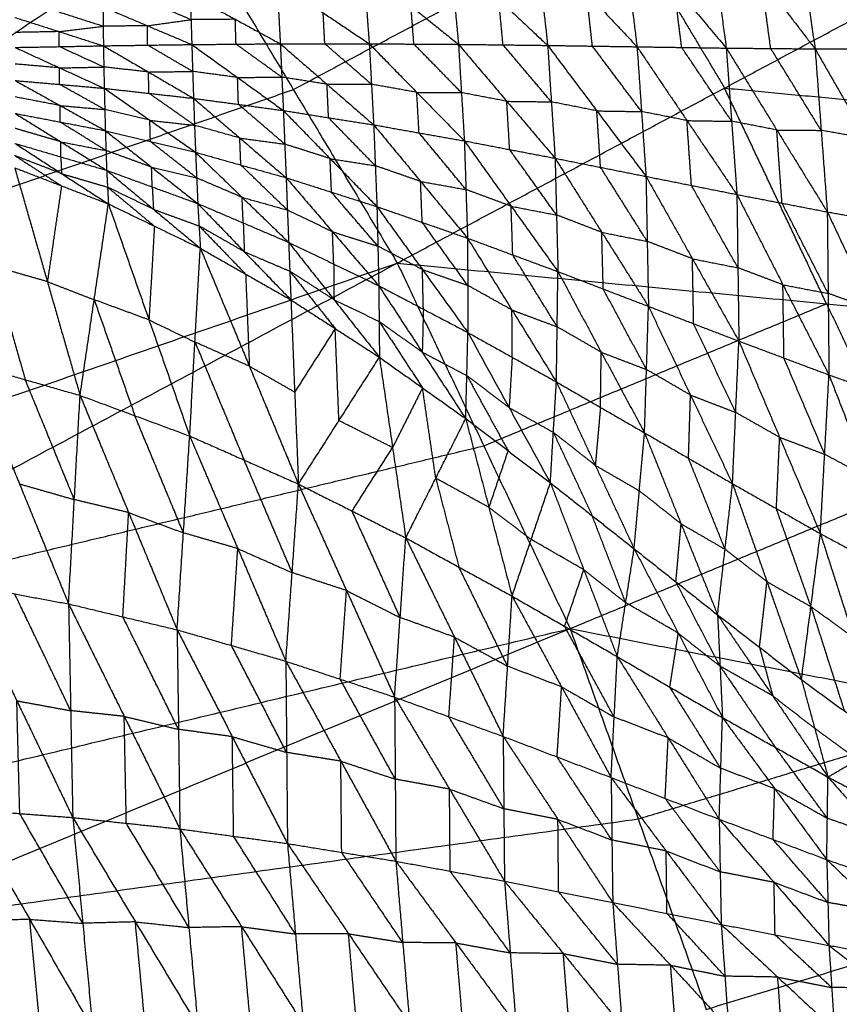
# Model space of a CAD drawing. Header units: millimetres. Extents: x -106 to 110, y -96 to 120.
# Tile 783 of 1020: x 36 to 44, y 24 to 35. Entities that reach past the tile are written whole.
import ezdxf

# ---------------------------------------------------------------- set-up
doc = ezdxf.new("R2010")
doc.units = ezdxf.units.MM
doc.header["$MEASUREMENT"] = 0
doc.layers.add('Default', color=7, linetype='Continuous', true_color=0x000000)

msp = doc.modelspace()

# ---------------------------------------------------------------- linework, layer by layer
at = {"layer": 'Default'}
for points in [[(28.711, 34.025, 3.779), (32.481, 35.759, 3.794), (36.252, 37.493, 3.809)], [(43.79, 36.047, -1.071), (43.908, 35.233, -1.404), (44.025, 34.419, -1.737)], [(43.79, 36.047, -1.071), (44.37, 35.232, -1.488), (44.95, 34.418, -1.906)], [(22.424, 28.865, 3.749), (29.965, 32.333, 3.779), (37.507, 35.801, 3.809)], [(23.982, 26.764, 3.749), (30.744, 31.283, 3.779), (37.507, 35.801, 3.809)], [(37.507, 35.801, 3.809), (38.589, 33.995, 3.809), (39.672, 32.188, 3.809)], [(38.589, 33.995, 3.809), (40.295, 34.906, 3.822), (42, 35.817, 3.835)], [(39.672, 32.188, 3.809), (43.082, 34.011, 3.835), (46.493, 35.834, 3.861)], [(42, 35.817, 3.835), (42.541, 34.914, 3.835), (43.082, 34.011, 3.835)], [(42.901, 35.885, -0.962), (43, 35.156, -1.264), (43.1, 34.427, -1.566)], [(42.901, 35.885, -0.962), (43.463, 35.152, -1.349), (44.025, 34.419, -1.737)], [(42.009, 35.725, -0.853), (42.09, 35.083, -1.124), (42.17, 34.441, -1.394)], [(42.009, 35.725, -0.853), (42.555, 35.076, -1.209), (43.1, 34.427, -1.566)], [(41.115, 35.566, -0.747), (41.177, 35.011, -0.987), (41.239, 34.455, -1.228)], [(41.115, 35.566, -0.747), (41.643, 35.004, -1.071), (42.17, 34.441, -1.394)], [(40.22, 35.412, -0.646), (40.265, 34.939, -0.858), (40.31, 34.466, -1.07)], [(40.22, 35.412, -0.646), (40.729, 34.933, -0.937), (41.239, 34.455, -1.228)], [(39.32, 35.261, -0.552), (39.35, 34.867, -0.737), (39.38, 34.472, -0.922)], [(39.32, 35.261, -0.552), (39.815, 34.864, -0.811), (40.31, 34.466, -1.07)], [(38.419, 35.117, -0.465), (38.436, 34.795, -0.625), (38.453, 34.472, -0.785)], [(38.419, 35.117, -0.465), (38.9, 34.795, -0.694), (39.38, 34.472, -0.922)], [(42.635, 34.434, -1.48), (42.595, 34.755, -1.345), (42.555, 35.076, -1.209)], [(43.563, 34.423, -1.651), (43.513, 34.788, -1.5), (43.463, 35.152, -1.349)], [(37.515, 34.981, -0.384), (37.523, 34.723, -0.521), (37.531, 34.464, -0.658)], [(37.515, 34.981, -0.384), (37.984, 34.727, -0.585), (38.453, 34.472, -0.785)], [(41.705, 34.448, -1.311), (41.674, 34.726, -1.191), (41.643, 35.004, -1.071)], [(37.523, 34.723, -0.521), (37.292, 34.821, -0.434), (37.06, 34.919, -0.348)], [(40.774, 34.461, -1.149), (40.752, 34.697, -1.043), (40.729, 34.933, -0.937)], [(36.608, 34.654, -0.427), (36.377, 34.727, -0.352), (36.146, 34.801, -0.278)], [(36.605, 34.856, -0.311), (36.608, 34.654, -0.427), (36.61, 34.451, -0.542)], [(36.605, 34.856, -0.311), (37.068, 34.66, -0.485), (37.531, 34.464, -0.658)], [(38.917, 34.472, -0.854), (38.908, 34.634, -0.774), (38.9, 34.795, -0.694)], [(39.845, 34.469, -0.996), (39.83, 34.667, -0.904), (39.815, 34.864, -0.811)], [(35.688, 34.746, -0.244), (36.149, 34.599, -0.393), (36.61, 34.451, -0.542)], [(37.068, 34.66, -0.485), (37.295, 34.692, -0.503), (37.523, 34.723, -0.521)], [(37.984, 34.727, -0.585), (37.754, 34.725, -0.553), (37.523, 34.723, -0.521)], [(37.992, 34.468, -0.722), (37.988, 34.597, -0.653), (37.984, 34.727, -0.585)], [(36.149, 34.599, -0.393), (35.919, 34.594, -0.367), (35.689, 34.59, -0.341)], [(36.149, 34.599, -0.393), (36.378, 34.626, -0.41), (36.608, 34.654, -0.427)], [(36.15, 34.442, -0.49), (36.149, 34.52, -0.441), (36.149, 34.599, -0.393)], [(37.068, 34.66, -0.485), (36.838, 34.657, -0.456), (36.608, 34.654, -0.427)], [(37.071, 34.458, -0.6), (37.069, 34.559, -0.542), (37.068, 34.66, -0.485)], [(36.61, 34.451, -0.542), (37.071, 34.458, -0.6), (37.531, 34.464, -0.658)], [(37.531, 34.464, -0.658), (37.992, 34.468, -0.722), (38.453, 34.472, -0.785)], [(37.531, 34.464, -0.658), (37.54, 34.184, -0.693), (37.549, 33.904, -0.728)], [(37.531, 34.464, -0.658), (38.008, 34.121, -0.763), (38.485, 33.777, -0.867)], [(38.469, 34.124, -0.826), (38.231, 34.296, -0.774), (37.992, 34.468, -0.722)], [(38.453, 34.472, -0.785), (38.469, 34.124, -0.826), (38.485, 33.777, -0.867)], [(38.453, 34.472, -0.785), (38.917, 34.472, -0.854), (39.38, 34.472, -0.922)], [(38.453, 34.472, -0.785), (38.94, 34.05, -0.901), (39.426, 33.628, -1.017)], [(39.403, 34.05, -0.97), (39.16, 34.261, -0.912), (38.917, 34.472, -0.854)], [(39.38, 34.472, -0.922), (39.403, 34.05, -0.97), (39.426, 33.628, -1.017)], [(39.38, 34.472, -0.922), (39.845, 34.469, -0.996), (40.31, 34.466, -1.07)], [(39.38, 34.472, -0.922), (39.875, 33.966, -1.051), (40.371, 33.461, -1.179)], [(40.34, 33.963, -1.125), (40.093, 34.216, -1.06), (39.845, 34.469, -0.996)], [(40.31, 34.466, -1.07), (40.34, 33.963, -1.125), (40.371, 33.461, -1.179)], [(40.31, 34.466, -1.07), (40.774, 34.461, -1.149), (41.239, 34.455, -1.228)], [(40.31, 34.466, -1.07), (40.813, 33.873, -1.211), (41.316, 33.28, -1.353)], [(41.277, 33.867, -1.29), (41.026, 34.164, -1.22), (40.774, 34.461, -1.149)], [(35.689, 34.434, -0.437), (36.15, 34.442, -0.49), (36.61, 34.451, -0.542)], [(35.689, 34.434, -0.437), (36.154, 34.221, -0.519), (36.619, 34.008, -0.6)], [(36.614, 34.23, -0.571), (36.382, 34.336, -0.531), (36.15, 34.442, -0.49)], [(36.61, 34.451, -0.542), (36.614, 34.23, -0.571), (36.619, 34.008, -0.6)], [(36.61, 34.451, -0.542), (37.08, 34.178, -0.635), (37.549, 33.904, -0.728)], [(37.54, 34.184, -0.693), (37.305, 34.321, -0.647), (37.071, 34.458, -0.6)], [(41.239, 34.455, -1.228), (41.277, 33.867, -1.29), (41.316, 33.28, -1.353)], [(41.239, 34.455, -1.228), (41.705, 34.448, -1.311), (42.17, 34.441, -1.394)], [(41.239, 34.455, -1.228), (41.751, 33.773, -1.382), (42.263, 33.091, -1.535)], [(42.217, 33.766, -1.465), (41.961, 34.107, -1.388), (41.705, 34.448, -1.311)], [(42.17, 34.441, -1.394), (42.217, 33.766, -1.465), (42.263, 33.091, -1.535)], [(42.17, 34.441, -1.394), (42.635, 34.434, -1.48), (43.1, 34.427, -1.566)], [(42.17, 34.441, -1.394), (42.69, 33.672, -1.559), (43.21, 32.902, -1.723)], [(43.155, 33.665, -1.644), (42.895, 34.049, -1.562), (42.635, 34.434, -1.48)], [(43.1, 34.427, -1.566), (43.155, 33.665, -1.644), (43.21, 32.902, -1.723)], [(43.1, 34.427, -1.566), (43.563, 34.423, -1.651), (44.025, 34.419, -1.737)], [(43.1, 34.427, -1.566), (43.626, 33.574, -1.738), (44.152, 32.721, -1.911)], [(44.088, 33.57, -1.824), (43.826, 33.997, -1.738), (43.563, 34.423, -1.651)], [(44.025, 34.419, -1.737), (44.088, 33.57, -1.824), (44.152, 32.721, -1.911)], [(44.025, 34.419, -1.737), (44.488, 34.419, -1.821), (44.95, 34.418, -1.906)], [(44.025, 34.419, -1.737), (44.56, 33.486, -1.917), (45.094, 32.553, -2.097)], [(36.154, 34.221, -0.519), (35.922, 34.241, -0.49), (35.69, 34.261, -0.461)], [(36.154, 34.221, -0.519), (36.384, 34.225, -0.545), (36.614, 34.23, -0.571)], [(36.154, 34.049, -0.543), (36.154, 34.135, -0.531), (36.154, 34.221, -0.519)], [(37.08, 34.178, -0.635), (36.847, 34.204, -0.603), (36.614, 34.23, -0.571)], [(37.08, 34.178, -0.635), (37.31, 34.181, -0.664), (37.54, 34.184, -0.693)], [(37.084, 33.956, -0.664), (37.082, 34.067, -0.65), (37.08, 34.178, -0.635)], [(38.008, 34.121, -0.763), (37.774, 34.152, -0.728), (37.54, 34.184, -0.693)], [(35.69, 34.089, -0.485), (36.154, 34.049, -0.543), (36.619, 34.008, -0.6)], [(35.69, 34.089, -0.485), (36.16, 33.828, -0.507), (36.63, 33.567, -0.529)], [(36.624, 33.787, -0.565), (36.389, 33.918, -0.554), (36.154, 34.049, -0.543)], [(38.008, 34.121, -0.763), (38.239, 34.123, -0.794), (38.469, 34.124, -0.826)], [(38.017, 33.841, -0.797), (38.012, 33.981, -0.78), (38.008, 34.121, -0.763)], [(38.94, 34.05, -0.901), (38.705, 34.087, -0.864), (38.469, 34.124, -0.826)], [(38.956, 33.702, -0.942), (38.948, 33.876, -0.922), (38.94, 34.05, -0.901)], [(38.94, 34.05, -0.901), (39.172, 34.05, -0.936), (39.403, 34.05, -0.97)], [(39.875, 33.966, -1.051), (39.639, 34.008, -1.01), (39.403, 34.05, -0.97)], [(30.744, 31.283, 3.779), (34.667, 32.639, 3.794), (38.589, 33.995, 3.809)], [(36.619, 34.008, -0.6), (36.624, 33.787, -0.565), (36.63, 33.567, -0.529)], [(36.619, 34.008, -0.6), (37.084, 33.956, -0.664), (37.549, 33.904, -0.728)], [(36.619, 34.008, -0.6), (37.094, 33.675, -0.622), (37.57, 33.342, -0.643)], [(37.559, 33.623, -0.686), (37.322, 33.79, -0.675), (37.084, 33.956, -0.664)], [(39.899, 33.544, -1.098), (39.887, 33.755, -1.074), (39.875, 33.966, -1.051)], [(39.875, 33.966, -1.051), (40.108, 33.965, -1.088), (40.34, 33.963, -1.125)], [(40.813, 33.873, -1.211), (40.576, 33.918, -1.168), (40.34, 33.963, -1.125)], [(43.082, 34.011, 3.835), (45.319, 33.799, 3.848), (47.556, 33.587, 3.861)], [(44.145, 31.764, 3.835), (43.614, 32.888, 3.835), (43.082, 34.011, 3.835)], [(36.16, 33.828, -0.507), (35.925, 33.873, -0.481), (35.69, 33.918, -0.455)], [(37.549, 33.904, -0.728), (37.559, 33.623, -0.686), (37.57, 33.342, -0.643)], [(37.549, 33.904, -0.728), (38.017, 33.841, -0.797), (38.485, 33.777, -0.867)], [(37.549, 33.904, -0.728), (38.031, 33.49, -0.748), (38.514, 33.077, -0.769)], [(40.843, 33.37, -1.266), (40.828, 33.622, -1.239), (40.813, 33.873, -1.211)], [(40.813, 33.873, -1.211), (41.045, 33.87, -1.251), (41.277, 33.867, -1.29)], [(41.751, 33.773, -1.382), (41.514, 33.82, -1.336), (41.277, 33.867, -1.29)], [(35.689, 33.747, -0.425), (36.16, 33.657, -0.477), (36.63, 33.567, -0.529)], [(35.689, 33.747, -0.425), (36.167, 33.451, -0.364), (36.644, 33.154, -0.304)], [(36.16, 33.657, -0.477), (36.16, 33.742, -0.492), (36.16, 33.828, -0.507)], [(36.16, 33.828, -0.507), (36.392, 33.808, -0.536), (36.624, 33.787, -0.565)], [(37.094, 33.675, -0.622), (36.859, 33.731, -0.593), (36.624, 33.787, -0.565)], [(38.499, 33.427, -0.818), (38.258, 33.634, -0.807), (38.017, 33.841, -0.797)], [(38.485, 33.777, -0.867), (38.499, 33.427, -0.818), (38.514, 33.077, -0.769)], [(38.485, 33.777, -0.867), (38.956, 33.702, -0.942), (39.426, 33.628, -1.017)], [(38.485, 33.777, -0.867), (38.972, 33.276, -0.885), (39.46, 32.776, -0.904)], [(41.79, 33.185, -1.444), (41.77, 33.479, -1.413), (41.751, 33.773, -1.382)], [(41.751, 33.773, -1.382), (41.984, 33.769, -1.423), (42.217, 33.766, -1.465)], [(42.69, 33.672, -1.559), (42.454, 33.719, -1.512), (42.217, 33.766, -1.465)], [(36.637, 33.36, -0.416), (36.398, 33.509, -0.447), (36.16, 33.657, -0.477)], [(37.1, 33.454, -0.586), (37.097, 33.565, -0.604), (37.094, 33.675, -0.622)], [(37.094, 33.675, -0.622), (37.327, 33.649, -0.654), (37.559, 33.623, -0.686)], [(39.443, 33.202, -0.961), (39.199, 33.452, -0.951), (38.956, 33.702, -0.942)], [(42.737, 32.997, -1.629), (42.713, 33.334, -1.594), (42.69, 33.672, -1.559)], [(42.69, 33.672, -1.559), (42.923, 33.668, -1.602), (43.155, 33.665, -1.644)], [(43.626, 33.574, -1.738), (43.39, 33.62, -1.691), (43.155, 33.665, -1.644)], [(36.167, 33.451, -0.364), (35.928, 33.521, -0.348), (35.689, 33.591, -0.332)], [(36.63, 33.567, -0.529), (36.637, 33.36, -0.416), (36.644, 33.154, -0.304)], [(36.63, 33.567, -0.529), (37.1, 33.454, -0.586), (37.57, 33.342, -0.643)], [(36.63, 33.567, -0.529), (37.112, 33.187, -0.453), (37.593, 32.808, -0.376)], [(38.031, 33.49, -0.748), (37.795, 33.557, -0.717), (37.559, 33.623, -0.686)], [(39.426, 33.628, -1.017), (39.443, 33.202, -0.961), (39.46, 32.776, -0.904)], [(39.426, 33.628, -1.017), (39.899, 33.544, -1.098), (40.371, 33.461, -1.179)], [(39.426, 33.628, -1.017), (39.915, 33.038, -1.033), (40.404, 32.447, -1.05)], [(40.387, 32.954, -1.114), (40.143, 33.249, -1.106), (39.899, 33.544, -1.098)], [(43.681, 32.812, -1.817), (43.653, 33.193, -1.778), (43.626, 33.574, -1.738)], [(43.626, 33.574, -1.738), (43.857, 33.572, -1.781), (44.088, 33.57, -1.824)], [(44.56, 33.486, -1.917), (44.324, 33.528, -1.87), (44.088, 33.57, -1.824)], [(35.688, 33.435, -0.238), (36.166, 33.294, -0.271), (36.644, 33.154, -0.304)], [(35.688, 33.435, -0.238), (36.175, 33.119, -0.085), (36.662, 32.804, 0.069)], [(36.166, 33.294, -0.271), (36.166, 33.372, -0.318), (36.167, 33.451, -0.364)], [(36.167, 33.451, -0.364), (36.402, 33.405, -0.39), (36.637, 33.36, -0.416)], [(37.582, 33.075, -0.51), (37.341, 33.265, -0.548), (37.1, 33.454, -0.586)], [(38.042, 33.209, -0.706), (38.037, 33.35, -0.727), (38.031, 33.49, -0.748)], [(38.031, 33.49, -0.748), (38.265, 33.459, -0.783), (38.499, 33.427, -0.818)], [(40.371, 33.461, -1.179), (40.387, 32.954, -1.114), (40.404, 32.447, -1.05)], [(40.371, 33.461, -1.179), (40.843, 33.37, -1.266), (41.316, 33.28, -1.353)], [(40.371, 33.461, -1.179), (40.858, 32.78, -1.192), (41.346, 32.099, -1.206)], [(37.112, 33.187, -0.453), (36.874, 33.274, -0.434), (36.637, 33.36, -0.416)], [(37.57, 33.342, -0.643), (37.582, 33.075, -0.51), (37.593, 32.808, -0.376)], [(37.57, 33.342, -0.643), (38.042, 33.209, -0.706), (38.514, 33.077, -0.769)], [(37.57, 33.342, -0.643), (38.055, 32.873, -0.55), (38.54, 32.404, -0.456)], [(38.972, 33.276, -0.885), (38.736, 33.352, -0.851), (38.499, 33.427, -0.818)], [(41.331, 32.689, -1.279), (41.087, 33.03, -1.273), (40.843, 33.37, -1.266)], [(35.687, 33.307, -0.086), (35.93, 33.15, -0.01), (36.174, 32.992, 0.067)], [(36.175, 33.119, -0.085), (35.931, 33.213, -0.085), (35.687, 33.307, -0.086)], [(36.166, 33.294, -0.271), (36.17, 33.207, -0.178), (36.175, 33.119, -0.085)], [(38.987, 32.926, -0.836), (38.979, 33.101, -0.861), (38.972, 33.276, -0.885)], [(38.972, 33.276, -0.885), (39.208, 33.239, -0.923), (39.443, 33.202, -0.961)], [(41.316, 33.28, -1.353), (41.331, 32.689, -1.279), (41.346, 32.099, -1.206)], [(41.316, 33.28, -1.353), (41.79, 33.185, -1.444), (42.263, 33.091, -1.535)], [(41.316, 33.28, -1.353), (41.803, 32.508, -1.361), (42.289, 31.737, -1.37)], [(35.686, 33.18, 0.066), (36.026, 31.995, -0.692), (36.367, 30.809, -1.45)], [(35.686, 33.18, 0.066), (36.174, 32.992, 0.067), (36.662, 32.804, 0.069)], [(36.644, 33.154, -0.304), (36.653, 32.979, -0.118), (36.662, 32.804, 0.069)], [(36.644, 33.154, -0.304), (37.119, 32.981, -0.34), (37.593, 32.808, -0.376)], [(36.644, 33.154, -0.304), (37.132, 32.748, -0.116), (37.62, 32.342, 0.071)], [(37.119, 32.981, -0.34), (37.115, 33.084, -0.396), (37.112, 33.187, -0.453)], [(37.112, 33.187, -0.453), (37.347, 33.131, -0.481), (37.582, 33.075, -0.51)], [(38.527, 32.74, -0.612), (38.284, 32.975, -0.659), (38.042, 33.209, -0.706)], [(39.915, 33.038, -1.033), (39.679, 33.12, -0.997), (39.443, 33.202, -0.961)], [(42.276, 32.414, -1.453), (42.033, 32.8, -1.448), (41.79, 33.185, -1.444)], [(36.175, 33.119, -0.085), (36.414, 33.049, -0.101), (36.653, 32.979, -0.118)], [(38.055, 32.873, -0.55), (37.818, 32.974, -0.53), (37.582, 33.075, -0.51)], [(38.514, 33.077, -0.769), (38.527, 32.74, -0.612), (38.54, 32.404, -0.456)], [(38.514, 33.077, -0.769), (38.987, 32.926, -0.836), (39.46, 32.776, -0.904)], [(38.514, 33.077, -0.769), (38.997, 32.514, -0.655), (39.479, 31.952, -0.542)], [(39.932, 32.612, -0.977), (39.923, 32.825, -1.005), (39.915, 33.038, -1.033)], [(39.915, 33.038, -1.033), (40.151, 32.996, -1.074), (40.387, 32.954, -1.114)], [(42.263, 33.091, -1.535), (42.276, 32.414, -1.453), (42.289, 31.737, -1.37)], [(42.263, 33.091, -1.535), (42.737, 32.997, -1.629), (43.21, 32.902, -1.723)], [(42.263, 33.091, -1.535), (42.747, 32.233, -1.537), (43.231, 31.375, -1.539)], [(36.174, 32.992, 0.067), (36.1, 32.493, -0.313), (36.026, 31.995, -0.692)], [(36.653, 32.979, -0.118), (36.897, 32.776, -0.024), (37.141, 32.573, 0.07)], [(37.132, 32.748, -0.116), (36.892, 32.863, -0.117), (36.653, 32.979, -0.118)], [(37.119, 32.981, -0.34), (37.125, 32.864, -0.228), (37.132, 32.748, -0.116)], [(39.47, 32.364, -0.723), (39.228, 32.645, -0.78), (38.987, 32.926, -0.836)], [(40.858, 32.78, -1.192), (40.623, 32.867, -1.153), (40.387, 32.954, -1.114)], [(43.221, 32.139, -1.631), (42.979, 32.568, -1.63), (42.737, 32.997, -1.629)], [(38.067, 32.606, -0.416), (38.061, 32.74, -0.483), (38.055, 32.873, -0.55)], [(38.055, 32.873, -0.55), (38.291, 32.807, -0.581), (38.527, 32.74, -0.612)], [(43.21, 32.902, -1.723), (43.221, 32.139, -1.631), (43.231, 31.375, -1.539)], [(43.21, 32.902, -1.723), (43.681, 32.812, -1.817), (44.152, 32.721, -1.911)], [(43.21, 32.902, -1.723), (43.69, 31.962, -1.716), (44.17, 31.023, -1.708)], [(36.367, 30.809, -1.45), (36.514, 31.806, -0.691), (36.662, 32.804, 0.069)], [(36.662, 32.804, 0.069), (37.085, 31.596, -0.643), (37.509, 30.387, -1.355)], [(36.662, 32.804, 0.069), (37.141, 32.573, 0.07), (37.62, 32.342, 0.071)], [(37.132, 32.748, -0.116), (37.369, 32.661, -0.134), (37.607, 32.575, -0.152)], [(37.593, 32.808, -0.376), (37.607, 32.575, -0.152), (37.62, 32.342, 0.071)], [(37.593, 32.808, -0.376), (38.067, 32.606, -0.416), (38.54, 32.404, -0.456)], [(37.593, 32.808, -0.376), (38.078, 32.306, -0.151), (38.564, 31.804, 0.074)], [(38.997, 32.514, -0.655), (38.762, 32.627, -0.634), (38.527, 32.74, -0.612)], [(39.46, 32.776, -0.904), (39.47, 32.364, -0.723), (39.479, 31.952, -0.542)], [(39.46, 32.776, -0.904), (39.932, 32.612, -0.977), (40.404, 32.447, -1.05)], [(39.46, 32.776, -0.904), (39.934, 32.12, -0.769), (40.408, 31.464, -0.635)], [(40.875, 32.273, -1.128), (40.867, 32.526, -1.16), (40.858, 32.78, -1.192)], [(40.858, 32.78, -1.192), (41.095, 32.734, -1.236), (41.331, 32.689, -1.279)], [(44.161, 31.872, -1.81), (43.921, 32.342, -1.814), (43.681, 32.812, -1.817)], [(44.152, 32.721, -1.911), (44.161, 31.872, -1.81), (44.17, 31.023, -1.708)], [(44.152, 32.721, -1.911), (44.623, 32.637, -2.004), (45.094, 32.553, -2.097)], [(44.152, 32.721, -1.911), (44.632, 31.705, -1.893), (45.112, 30.688, -1.875)], [(41.803, 32.508, -1.361), (41.567, 32.599, -1.32), (41.331, 32.689, -1.279)], [(37.141, 32.573, 0.07), (37.113, 32.084, -0.287), (37.085, 31.596, -0.643)], [(37.607, 32.575, -0.152), (37.849, 32.324, -0.04), (38.092, 32.073, 0.073)], [(38.078, 32.306, -0.151), (37.843, 32.441, -0.152), (37.607, 32.575, -0.152)], [(38.067, 32.606, -0.416), (38.073, 32.456, -0.283), (38.078, 32.306, -0.151)], [(39.01, 32.178, -0.499), (39.003, 32.346, -0.577), (38.997, 32.514, -0.655)], [(38.997, 32.514, -0.655), (39.233, 32.439, -0.689), (39.47, 32.364, -0.723)], [(40.406, 31.956, -0.842), (40.169, 32.284, -0.91), (39.932, 32.612, -0.977)], [(40.404, 32.447, -1.05), (40.406, 31.956, -0.842), (40.408, 31.464, -0.635)], [(40.404, 32.447, -1.05), (40.867, 31.699, -0.892), (41.33, 30.95, -0.735)], [(40.404, 32.447, -1.05), (40.875, 32.273, -1.128), (41.346, 32.099, -1.206)], [(41.818, 31.918, -1.288), (41.81, 32.213, -1.325), (41.803, 32.508, -1.361)], [(41.803, 32.508, -1.361), (42.04, 32.461, -1.407), (42.276, 32.414, -1.453)], [(42.747, 32.233, -1.537), (42.512, 32.324, -1.495), (42.276, 32.414, -1.453)], [(37.509, 30.387, -1.355), (37.564, 31.365, -0.642), (37.62, 32.342, 0.071)], [(37.62, 32.342, 0.071), (38.092, 32.073, 0.073), (38.564, 31.804, 0.074)], [(37.62, 32.342, 0.071), (38.131, 31.114, -0.589), (38.642, 29.886, -1.249)], [(38.078, 32.306, -0.151), (38.315, 32.205, -0.171), (38.552, 32.104, -0.191)], [(38.54, 32.404, -0.456), (38.552, 32.104, -0.191), (38.564, 31.804, 0.074)], [(38.54, 32.404, -0.456), (39.01, 32.178, -0.499), (39.479, 31.952, -0.542)], [(38.54, 32.404, -0.456), (39.013, 31.806, -0.189), (39.486, 31.207, 0.077)], [(39.934, 32.12, -0.769), (39.702, 32.242, -0.746), (39.47, 32.364, -0.723)], [(41.338, 31.524, -0.97), (41.106, 31.899, -1.049), (40.875, 32.273, -1.128)], [(42.76, 31.556, -1.455), (42.754, 31.894, -1.496), (42.747, 32.233, -1.537)], [(42.747, 32.233, -1.537), (42.984, 32.186, -1.584), (43.221, 32.139, -1.631)], [(23.982, 26.764, 3.749), (31.827, 29.476, 3.779), (39.672, 32.188, 3.809)], [(25.327, 24.52, 3.749), (32.499, 28.354, 3.779), (39.672, 32.188, 3.809)], [(35.456, 32.158, -0.735), (35.626, 31.566, -1.114), (35.796, 30.973, -1.493)], [(36.026, 31.995, -0.692), (35.741, 32.076, -0.714), (35.456, 32.158, -0.735)], [(38.552, 32.104, -0.191), (38.788, 31.805, -0.058), (39.025, 31.506, 0.076)], [(39.013, 31.806, -0.189), (38.782, 31.955, -0.19), (38.552, 32.104, -0.191)], [(39.01, 32.178, -0.499), (39.011, 31.992, -0.344), (39.013, 31.806, -0.189)], [(39.672, 32.188, 3.809), (40.573, 30.284, 3.809), (41.473, 28.381, 3.809)], [(39.672, 32.188, 3.809), (44.145, 31.764, 3.835), (48.618, 31.34, 3.861)], [(39.944, 31.708, -0.589), (39.939, 31.914, -0.679), (39.934, 32.12, -0.769)], [(39.934, 32.12, -0.769), (40.17, 32.038, -0.806), (40.406, 31.956, -0.842)], [(43.69, 31.962, -1.716), (43.455, 32.051, -1.674), (43.221, 32.139, -1.631)], [(38.092, 32.073, 0.073), (38.111, 31.594, -0.258), (38.131, 31.114, -0.589)], [(41.33, 30.95, -0.735), (41.338, 31.524, -0.97), (41.346, 32.099, -1.206)], [(41.346, 32.099, -1.206), (41.797, 31.259, -1.023), (42.248, 30.42, -0.84)], [(41.346, 32.099, -1.206), (41.818, 31.918, -1.288), (42.289, 31.737, -1.37)], [(36.026, 31.995, -0.692), (36.27, 31.9, -0.692), (36.514, 31.806, -0.691)], [(39.479, 31.952, -0.542), (39.483, 31.58, -0.232), (39.486, 31.207, 0.077)], [(39.479, 31.952, -0.542), (39.932, 31.26, -0.231), (40.385, 30.568, 0.08)], [(39.479, 31.952, -0.542), (39.944, 31.708, -0.589), (40.408, 31.464, -0.635)], [(40.867, 31.699, -0.892), (40.636, 31.827, -0.867), (40.406, 31.956, -0.842)], [(42.269, 31.079, -1.105), (42.043, 31.498, -1.196), (41.818, 31.918, -1.288)], [(43.701, 31.199, -1.624), (43.695, 31.581, -1.67), (43.69, 31.962, -1.716)], [(43.69, 31.962, -1.716), (43.925, 31.917, -1.763), (44.161, 31.872, -1.81)], [(36.514, 31.806, -0.691), (36.726, 31.202, -1.047), (36.938, 30.598, -1.403)], [(37.085, 31.596, -0.643), (36.8, 31.701, -0.667), (36.514, 31.806, -0.691)], [(38.564, 31.804, 0.074), (38.603, 30.845, -0.588), (38.642, 29.886, -1.249)], [(38.564, 31.804, 0.074), (39.025, 31.506, 0.076), (39.486, 31.207, 0.077)], [(39.013, 31.806, -0.189), (39.248, 31.693, -0.211), (39.483, 31.58, -0.232)], [(44.632, 31.705, -1.893), (44.396, 31.788, -1.852), (44.161, 31.872, -1.81)], [(39.944, 31.708, -0.589), (39.938, 31.484, -0.41), (39.932, 31.26, -0.231)], [(40.573, 30.284, 3.809), (42.359, 31.024, 3.822), (44.145, 31.764, 3.835)], [(40.869, 31.207, -0.685), (40.868, 31.453, -0.789), (40.867, 31.699, -0.892)], [(40.867, 31.699, -0.892), (41.102, 31.612, -0.931), (41.338, 31.524, -0.97)], [(42.248, 30.42, -0.84), (42.269, 31.079, -1.105), (42.289, 31.737, -1.37)], [(42.289, 31.737, -1.37), (42.727, 30.813, -1.159), (43.165, 29.89, -0.948)], [(42.289, 31.737, -1.37), (42.76, 31.556, -1.455), (43.231, 31.375, -1.539)], [(44.145, 31.764, 3.835), (44.595, 30.812, 3.835), (45.046, 29.86, 3.835)], [(37.085, 31.596, -0.643), (37.325, 31.48, -0.642), (37.564, 31.365, -0.642)], [(39.025, 31.506, 0.076), (38.814, 31.175, -0.256), (38.603, 30.845, -0.588)], [(39.064, 30.547, -0.586), (39.045, 31.026, -0.255), (39.025, 31.506, 0.076)], [(39.483, 31.58, -0.232), (39.709, 31.234, -0.077), (39.935, 30.888, 0.079)], [(39.932, 31.26, -0.231), (39.707, 31.42, -0.232), (39.483, 31.58, -0.232)], [(41.797, 31.259, -1.023), (41.568, 31.392, -0.996), (41.338, 31.524, -0.97)], [(43.198, 30.632, -1.243), (42.979, 31.094, -1.349), (42.76, 31.556, -1.455)], [(40.385, 30.568, 0.08), (40.397, 31.016, -0.278), (40.408, 31.464, -0.635)], [(40.408, 31.464, -0.635), (40.837, 30.682, -0.276), (41.267, 29.899, 0.083)], [(40.408, 31.464, -0.635), (40.869, 31.207, -0.685), (41.33, 30.95, -0.735)], [(37.564, 31.365, -0.642), (37.82, 30.751, -0.972), (38.076, 30.137, -1.302)], [(38.131, 31.114, -0.589), (37.848, 31.239, -0.615), (37.564, 31.365, -0.642)], [(41.473, 28.381, 3.809), (45.046, 29.86, 3.835), (48.618, 31.34, 3.861)], [(43.165, 29.89, -0.948), (43.198, 30.632, -1.243), (43.231, 31.375, -1.539)], [(43.231, 31.375, -1.539), (43.656, 30.373, -1.298), (44.08, 29.37, -1.056)], [(43.231, 31.375, -1.539), (43.701, 31.199, -1.624), (44.17, 31.023, -1.708)], [(38.642, 29.886, -1.249), (39.064, 30.547, -0.586), (39.486, 31.207, 0.077)], [(39.486, 31.207, 0.077), (39.623, 30.266, -0.528), (39.76, 29.325, -1.134)], [(39.486, 31.207, 0.077), (39.935, 30.888, 0.079), (40.385, 30.568, 0.08)], [(39.932, 31.26, -0.231), (40.164, 31.138, -0.254), (40.397, 31.016, -0.278)], [(40.869, 31.207, -0.685), (40.853, 30.945, -0.481), (40.837, 30.682, -0.276)], [(41.789, 30.685, -0.787), (41.793, 30.972, -0.905), (41.797, 31.259, -1.023)], [(41.797, 31.259, -1.023), (42.033, 31.169, -1.064), (42.269, 31.079, -1.105)], [(44.125, 30.196, -1.382), (43.913, 30.698, -1.503), (43.701, 31.199, -1.624)], [(35.225, 31.137, -1.536), (35.736, 29.888, -1.914), (36.247, 28.638, -2.292)], [(35.225, 31.137, -1.536), (35.796, 30.973, -1.493), (36.367, 30.809, -1.45)], [(38.131, 31.114, -0.589), (38.367, 30.98, -0.588), (38.603, 30.845, -0.588)], [(42.727, 30.813, -1.159), (42.498, 30.946, -1.132), (42.269, 31.079, -1.105)], [(36.307, 29.724, -1.871), (36.052, 30.348, -1.682), (35.796, 30.973, -1.493)], [(40.397, 31.016, -0.278), (40.611, 30.625, -0.098), (40.826, 30.234, 0.081)], [(40.837, 30.682, -0.276), (40.617, 30.849, -0.277), (40.397, 31.016, -0.278)], [(44.08, 29.37, -1.056), (44.125, 30.196, -1.382), (44.17, 31.023, -1.708)], [(44.17, 31.023, -1.708), (44.588, 29.947, -1.435), (45.007, 28.872, -1.162)], [(44.17, 31.023, -1.708), (44.641, 30.855, -1.792), (45.112, 30.688, -1.875)], [(39.935, 30.888, 0.079), (39.779, 30.577, -0.225), (39.623, 30.266, -0.528)], [(40.073, 29.947, -0.527), (40.004, 30.417, -0.224), (39.935, 30.888, 0.079)], [(41.267, 29.899, 0.083), (41.298, 30.425, -0.326), (41.33, 30.95, -0.735)], [(41.33, 30.95, -0.735), (41.735, 30.081, -0.325), (42.14, 29.212, 0.086)], [(41.33, 30.95, -0.735), (41.789, 30.685, -0.787), (42.248, 30.42, -0.84)], [(36.247, 28.638, -2.292), (36.307, 29.724, -1.871), (36.367, 30.809, -1.45)], [(36.367, 30.809, -1.45), (36.873, 29.589, -1.8), (37.378, 28.368, -2.149)], [(36.367, 30.809, -1.45), (36.938, 30.598, -1.403), (37.509, 30.387, -1.355)], [(42.706, 30.155, -0.894), (42.717, 30.484, -1.026), (42.727, 30.813, -1.159)], [(42.727, 30.813, -1.159), (42.962, 30.723, -1.201), (43.198, 30.632, -1.243)], [(40.837, 30.682, -0.276), (41.068, 30.553, -0.301), (41.298, 30.425, -0.326)], [(41.789, 30.685, -0.787), (41.762, 30.383, -0.556), (41.735, 30.081, -0.325)], [(37.444, 29.378, -1.752), (37.191, 29.988, -1.577), (36.938, 30.598, -1.403)], [(39.76, 29.325, -1.134), (40.073, 29.947, -0.527), (40.385, 30.568, 0.08)], [(40.385, 30.568, 0.08), (40.626, 29.644, -0.464), (40.868, 28.719, -1.008)], [(40.385, 30.568, 0.08), (40.826, 30.234, 0.081), (41.267, 29.899, 0.083)], [(43.656, 30.373, -1.298), (43.427, 30.502, -1.271), (43.198, 30.632, -1.243)], [(39.623, 30.266, -0.528), (39.344, 30.406, -0.557), (39.064, 30.547, -0.586)], [(37.378, 28.368, -2.149), (37.444, 29.378, -1.752), (37.509, 30.387, -1.355)], [(37.509, 30.387, -1.355), (38.01, 29.214, -1.672), (38.511, 28.041, -1.99)], [(37.509, 30.387, -1.355), (38.076, 30.137, -1.302), (38.642, 29.886, -1.249)], [(41.298, 30.425, -0.326), (41.501, 29.99, -0.121), (41.703, 29.556, 0.084)], [(41.735, 30.081, -0.325), (41.517, 30.253, -0.325), (41.298, 30.425, -0.326)], [(42.14, 29.212, 0.086), (42.194, 29.816, -0.377), (42.248, 30.42, -0.84)], [(42.248, 30.42, -0.84), (42.629, 29.472, -0.376), (43.009, 28.524, 0.089)], [(42.248, 30.42, -0.84), (42.706, 30.155, -0.894), (43.165, 29.89, -0.948)], [(43.622, 29.63, -1.002), (43.639, 30.001, -1.15), (43.656, 30.373, -1.298)], [(43.656, 30.373, -1.298), (43.89, 30.285, -1.34), (44.125, 30.196, -1.382)], [(32.499, 28.354, 3.779), (36.536, 29.319, 3.794), (40.573, 30.284, 3.809)], [(39.201, 29.605, -1.191), (39.412, 29.936, -0.86), (39.623, 30.266, -0.528)], [(40.826, 30.234, 0.081), (40.726, 29.939, -0.191), (40.626, 29.644, -0.464)], [(43.087, 29.207, -0.43), (42.897, 29.681, -0.662), (42.706, 30.155, -0.894)], [(44.588, 29.947, -1.435), (44.357, 30.072, -1.409), (44.125, 30.196, -1.382)], [(38.577, 28.963, -1.62), (38.326, 29.55, -1.461), (38.076, 30.137, -1.302)], [(41.735, 30.081, -0.325), (41.965, 29.949, -0.351), (42.194, 29.816, -0.377)], [(40.073, 29.947, -0.527), (40.193, 29.484, -0.799), (40.314, 29.022, -1.071)], [(40.626, 29.644, -0.464), (40.35, 29.795, -0.495), (40.073, 29.947, -0.527)], [(35.736, 29.888, -1.914), (36.022, 29.806, -1.893), (36.307, 29.724, -1.871)], [(38.511, 28.041, -1.99), (38.577, 28.963, -1.62), (38.642, 29.886, -1.249)], [(38.642, 29.886, -1.249), (39.143, 28.777, -1.532), (39.644, 27.667, -1.815)], [(38.642, 29.886, -1.249), (39.201, 29.605, -1.191), (39.76, 29.325, -1.134)], [(40.868, 28.719, -1.008), (41.067, 29.309, -0.463), (41.267, 29.899, 0.083)], [(41.267, 29.899, 0.083), (41.615, 28.994, -0.395), (41.964, 28.089, -0.873)], [(41.267, 29.899, 0.083), (41.703, 29.556, 0.084), (42.14, 29.212, 0.086)], [(43.009, 28.524, 0.089), (43.087, 29.207, -0.43), (43.165, 29.89, -0.948)], [(43.165, 29.89, -0.948), (43.524, 28.869, -0.428), (43.883, 27.849, 0.092)], [(43.165, 29.89, -0.948), (43.622, 29.63, -1.002), (44.08, 29.37, -1.056)], [(42.629, 29.472, -0.376), (42.412, 29.644, -0.376), (42.194, 29.816, -0.377)], [(36.873, 29.589, -1.8), (36.59, 29.656, -1.835), (36.307, 29.724, -1.871)], [(40.626, 29.644, -0.464), (40.847, 29.476, -0.463), (41.067, 29.309, -0.463)], [(36.813, 28.503, -2.22), (36.843, 29.046, -2.01), (36.873, 29.589, -1.8)], [(36.873, 29.589, -1.8), (37.158, 29.483, -1.776), (37.444, 29.378, -1.752)], [(39.702, 28.496, -1.474), (39.452, 29.051, -1.333), (39.201, 29.605, -1.191)], [(42.052, 28.65, -0.394), (41.878, 29.103, -0.155), (41.703, 29.556, 0.084)], [(43.982, 28.61, -0.482), (43.802, 29.12, -0.742), (43.622, 29.63, -1.002)], [(42.575, 28.868, 0.087), (42.602, 29.17, -0.144), (42.629, 29.472, -0.376)], [(42.629, 29.472, -0.376), (42.858, 29.339, -0.403), (43.087, 29.207, -0.43)], [(38.01, 29.214, -1.672), (37.727, 29.296, -1.712), (37.444, 29.378, -1.752)], [(43.883, 27.849, 0.092), (43.982, 28.61, -0.482), (44.08, 29.37, -1.056)], [(44.08, 29.37, -1.056), (44.428, 28.284, -0.48), (44.776, 27.197, 0.096)], [(44.08, 29.37, -1.056), (44.543, 29.121, -1.109), (45.007, 28.872, -1.162)], [(39.644, 27.667, -1.815), (39.702, 28.496, -1.474), (39.76, 29.325, -1.134)], [(39.76, 29.325, -1.134), (40.268, 28.292, -1.378), (40.775, 27.258, -1.623)], [(39.76, 29.325, -1.134), (40.314, 29.022, -1.071), (40.868, 28.719, -1.008)], [(41.615, 28.994, -0.395), (41.341, 29.152, -0.429), (41.067, 29.309, -0.463)], [(37.944, 28.205, -2.069), (37.977, 28.709, -1.871), (38.01, 29.214, -1.672)], [(38.01, 29.214, -1.672), (38.293, 29.089, -1.646), (38.577, 28.963, -1.62)], [(41.964, 28.089, -0.873), (42.052, 28.65, -0.394), (42.14, 29.212, 0.086)], [(42.14, 29.212, 0.086), (42.575, 28.868, 0.087), (43.009, 28.524, 0.089)], [(42.14, 29.212, 0.086), (42.6, 28.333, -0.323), (43.06, 27.454, -0.731)], [(43.524, 28.869, -0.428), (43.305, 29.038, -0.429), (43.087, 29.207, -0.43)], [(39.143, 28.777, -1.532), (38.86, 28.87, -1.576), (38.577, 28.963, -1.62)], [(40.822, 27.989, -1.315), (40.568, 28.505, -1.193), (40.314, 29.022, -1.071)], [(41.416, 28.404, -0.94), (41.516, 28.699, -0.668), (41.615, 28.994, -0.395)], [(41.615, 28.994, -0.395), (41.834, 28.822, -0.394), (42.052, 28.65, -0.394)], [(35.125, 28.845, -2.419), (35.686, 28.742, -2.355), (36.247, 28.638, -2.292)], [(35.125, 28.845, -2.419), (35.708, 27.629, -2.466), (36.291, 26.413, -2.512)], [(43.035, 27.989, -0.321), (42.805, 28.428, -0.117), (42.575, 28.868, 0.087)], [(43.446, 28.187, 0.09), (43.485, 28.528, -0.169), (43.524, 28.869, -0.428)], [(43.524, 28.869, -0.428), (43.753, 28.74, -0.455), (43.982, 28.61, -0.482)], [(36.269, 27.526, -2.402), (35.978, 28.134, -2.379), (35.686, 28.742, -2.355)], [(39.077, 27.854, -1.902), (39.11, 28.315, -1.717), (39.143, 28.777, -1.532)], [(39.143, 28.777, -1.532), (39.423, 28.636, -1.503), (39.702, 28.496, -1.474)], [(40.775, 27.258, -1.623), (40.822, 27.989, -1.315), (40.868, 28.719, -1.008)], [(40.868, 28.719, -1.008), (41.384, 27.774, -1.212), (41.9, 26.829, -1.416)], [(40.868, 28.719, -1.008), (41.416, 28.404, -0.94), (41.964, 28.089, -0.873)], [(36.247, 28.638, -2.292), (36.269, 27.526, -2.402), (36.291, 26.413, -2.512)], [(36.247, 28.638, -2.292), (36.813, 28.503, -2.22), (37.378, 28.368, -2.149)], [(36.247, 28.638, -2.292), (36.827, 27.466, -2.325), (37.407, 26.294, -2.358)], [(42.6, 28.333, -0.323), (42.326, 28.492, -0.358), (42.052, 28.65, -0.394)], [(43.009, 28.524, 0.089), (43.035, 27.989, -0.321), (43.06, 27.454, -0.731)], [(43.009, 28.524, 0.089), (43.446, 28.187, 0.09), (43.883, 27.849, 0.092)], [(43.009, 28.524, 0.089), (43.584, 27.68, -0.25), (44.159, 26.835, -0.588)], [(43.982, 28.61, -0.482), (44.156, 28.066, -0.194), (44.33, 27.523, 0.094)], [(44.428, 28.284, -0.48), (44.205, 28.447, -0.481), (43.982, 28.61, -0.482)], [(37.393, 27.331, -2.253), (37.103, 27.917, -2.237), (36.813, 28.503, -2.22)], [(40.268, 28.292, -1.378), (39.985, 28.394, -1.426), (39.702, 28.496, -1.474)], [(25.327, 24.52, 3.749), (33.4, 26.45, 3.779), (41.473, 28.381, 3.809)], [(26.445, 22.156, 3.749), (33.959, 25.268, 3.779), (41.473, 28.381, 3.809)], [(37.378, 28.368, -2.149), (37.393, 27.331, -2.253), (37.407, 26.294, -2.358)], [(37.378, 28.368, -2.149), (37.944, 28.205, -2.069), (38.511, 28.041, -1.99)], [(37.378, 28.368, -2.149), (37.953, 27.255, -2.167), (38.528, 26.142, -2.186)], [(41.932, 27.459, -1.145), (41.674, 27.932, -1.042), (41.416, 28.404, -0.94)], [(41.473, 28.381, 3.809), (42.182, 26.398, 3.809), (42.892, 24.415, 3.809)], [(41.473, 28.381, 3.809), (45.883, 27.52, 3.835), (50.293, 26.66, 3.861)], [(42.512, 27.771, -0.802), (42.556, 28.052, -0.562), (42.6, 28.333, -0.323)], [(42.6, 28.333, -0.323), (42.817, 28.161, -0.322), (43.035, 27.989, -0.321)], [(38.519, 27.091, -2.088), (38.232, 27.648, -2.079), (37.944, 28.205, -2.069)], [(40.209, 27.463, -1.719), (40.239, 27.877, -1.548), (40.268, 28.292, -1.378)], [(40.268, 28.292, -1.378), (40.545, 28.14, -1.347), (40.822, 27.989, -1.315)], [(43.446, 28.187, 0.09), (43.515, 27.933, -0.08), (43.584, 27.68, -0.25)], [(38.511, 28.041, -1.99), (38.519, 27.091, -2.088), (38.528, 26.142, -2.186)], [(38.511, 28.041, -1.99), (39.077, 27.854, -1.902), (39.644, 27.667, -1.815)], [(38.511, 28.041, -1.99), (39.084, 27, -1.993), (39.657, 25.958, -1.996)], [(41.9, 26.829, -1.416), (41.932, 27.459, -1.145), (41.964, 28.089, -0.873)], [(41.964, 28.089, -0.873), (42.495, 27.242, -1.035), (43.026, 26.395, -1.198)], [(41.964, 28.089, -0.873), (42.512, 27.771, -0.802), (43.06, 27.454, -0.731)], [(41.384, 27.774, -1.212), (41.103, 27.881, -1.264), (40.822, 27.989, -1.315)], [(43.035, 27.989, -0.321), (43.322, 27.567, -0.49), (43.609, 27.145, -0.66)], [(43.584, 27.68, -0.25), (43.309, 27.834, -0.285), (43.035, 27.989, -0.321)], [(39.651, 26.813, -1.905), (39.364, 27.333, -1.904), (39.077, 27.854, -1.902)], [(43.883, 27.849, 0.092), (44.021, 27.342, -0.248), (44.159, 26.835, -0.588)], [(43.883, 27.849, 0.092), (44.33, 27.523, 0.094), (44.776, 27.197, 0.096)], [(41.337, 27.044, -1.519), (41.361, 27.409, -1.366), (41.384, 27.774, -1.212)], [(41.384, 27.774, -1.212), (41.658, 27.617, -1.178), (41.932, 27.459, -1.145)], [(43.043, 26.925, -0.965), (42.777, 27.348, -0.883), (42.512, 27.771, -0.802)], [(35.739, 26.454, -2.58), (35.723, 27.042, -2.523), (35.708, 27.629, -2.466)], [(35.708, 27.629, -2.466), (35.989, 27.577, -2.434), (36.269, 27.526, -2.402)], [(39.644, 27.667, -1.815), (39.651, 26.813, -1.905), (39.657, 25.958, -1.996)], [(39.644, 27.667, -1.815), (40.209, 27.463, -1.719), (40.775, 27.258, -1.623)], [(39.644, 27.667, -1.815), (40.216, 26.709, -1.801), (40.789, 25.751, -1.786)], [(43.584, 27.68, -0.25), (43.803, 27.511, -0.249), (44.021, 27.342, -0.248)], [(36.827, 27.466, -2.325), (36.548, 27.496, -2.363), (36.269, 27.526, -2.402)], [(42.182, 26.398, 3.809), (44.033, 26.959, 3.822), (45.883, 27.52, 3.835)], [(36.849, 26.353, -2.435), (36.838, 26.91, -2.38), (36.827, 27.466, -2.325)], [(36.827, 27.466, -2.325), (37.11, 27.399, -2.289), (37.393, 27.331, -2.253)], [(40.782, 26.505, -1.705), (40.496, 26.984, -1.712), (40.209, 27.463, -1.719)], [(42.495, 27.242, -1.035), (42.214, 27.351, -1.09), (41.932, 27.459, -1.145)], [(43.026, 26.395, -1.198), (43.043, 26.925, -0.965), (43.06, 27.454, -0.731)], [(43.06, 27.454, -0.731), (43.604, 26.714, -0.855), (44.147, 25.974, -0.978)], [(43.06, 27.454, -0.731), (43.609, 27.145, -0.66), (44.159, 26.835, -0.588)], [(37.953, 27.255, -2.167), (37.673, 27.293, -2.21), (37.393, 27.331, -2.253)], [(44.021, 27.342, -0.248), (44.244, 27.179, -0.247), (44.468, 27.016, -0.246)], [(37.967, 26.218, -2.272), (37.96, 26.736, -2.22), (37.953, 27.255, -2.167)], [(37.953, 27.255, -2.167), (38.236, 27.173, -2.128), (38.519, 27.091, -2.088)], [(40.775, 27.258, -1.623), (40.782, 26.505, -1.705), (40.789, 25.751, -1.786)], [(40.775, 27.258, -1.623), (41.337, 27.044, -1.519), (41.9, 26.829, -1.416)], [(40.775, 27.258, -1.623), (41.346, 26.393, -1.591), (41.917, 25.528, -1.56)], [(42.463, 26.612, -1.307), (42.479, 26.927, -1.171), (42.495, 27.242, -1.035)], [(42.495, 27.242, -1.035), (42.769, 27.083, -1), (43.043, 26.925, -0.965)], [(44.159, 26.835, -0.588), (44.468, 27.016, -0.246), (44.776, 27.197, 0.096)], [(39.084, 27, -1.993), (38.802, 27.045, -2.041), (38.519, 27.091, -2.088)], [(44.153, 26.405, -0.783), (43.881, 26.775, -0.721), (43.609, 27.145, -0.66)], [(39.093, 26.05, -2.091), (39.088, 26.525, -2.042), (39.084, 27, -1.993)], [(39.084, 27, -1.993), (39.367, 26.906, -1.949), (39.651, 26.813, -1.905)], [(41.908, 26.179, -1.488), (41.623, 26.611, -1.504), (41.337, 27.044, -1.519)], [(43.604, 26.714, -0.855), (43.323, 26.819, -0.91), (43.043, 26.925, -0.965)], [(40.216, 26.709, -1.801), (39.933, 26.761, -1.853), (39.651, 26.813, -1.905)], [(41.9, 26.829, -1.416), (41.908, 26.179, -1.488), (41.917, 25.528, -1.56)], [(41.9, 26.829, -1.416), (42.463, 26.612, -1.307), (43.026, 26.395, -1.198)], [(41.9, 26.829, -1.416), (42.473, 26.065, -1.369), (43.047, 25.3, -1.321)], [(44.147, 25.974, -0.978), (44.153, 26.405, -0.783), (44.159, 26.835, -0.588)], [(44.159, 26.835, -0.588), (44.713, 26.546, -0.518), (45.268, 26.257, -0.448)], [(44.159, 26.835, -0.588), (44.716, 26.21, -0.675), (45.273, 25.584, -0.762)], [(40.223, 25.854, -1.891), (40.22, 26.282, -1.846), (40.216, 26.709, -1.801)], [(40.216, 26.709, -1.801), (40.499, 26.607, -1.753), (40.782, 26.505, -1.705)], [(43.587, 26.185, -1.088), (43.595, 26.449, -0.971), (43.604, 26.714, -0.855)], [(43.604, 26.714, -0.855), (43.878, 26.56, -0.819), (44.153, 26.405, -0.783)], [(43.036, 25.847, -1.259), (42.75, 26.23, -1.283), (42.463, 26.612, -1.307)], [(42.892, 24.415, 3.809), (46.592, 25.537, 3.835), (50.293, 26.66, 3.861)], [(35.186, 26.496, -2.648), (35.739, 26.454, -2.58), (36.291, 26.413, -2.512)], [(35.186, 26.496, -2.648), (35.842, 25.353, -2.45), (36.499, 24.21, -2.251)], [(41.346, 26.393, -1.591), (41.064, 26.449, -1.648), (40.782, 26.505, -1.705)], [(33.959, 25.268, 3.779), (38.071, 25.833, 3.794), (42.182, 26.398, 3.809)], [(36.395, 25.311, -2.382), (36.067, 25.883, -2.481), (35.739, 26.454, -2.58)], [(36.291, 26.413, -2.512), (36.395, 25.311, -2.382), (36.499, 24.21, -2.251)], [(36.291, 26.413, -2.512), (36.849, 26.353, -2.435), (37.407, 26.294, -2.358)], [(36.291, 26.413, -2.512), (36.943, 25.326, -2.312), (37.595, 24.24, -2.111)], [(41.353, 25.639, -1.673), (41.349, 26.016, -1.632), (41.346, 26.393, -1.591)], [(41.346, 26.393, -1.591), (41.627, 26.286, -1.54), (41.908, 26.179, -1.488)], [(43.026, 26.395, -1.198), (43.036, 25.847, -1.259), (43.047, 25.3, -1.321)], [(43.026, 26.395, -1.198), (43.587, 26.185, -1.088), (44.147, 25.974, -0.978)], [(43.026, 26.395, -1.198), (43.598, 25.738, -1.139), (44.17, 25.081, -1.079)], [(44.716, 26.21, -0.675), (44.434, 26.307, -0.729), (44.153, 26.405, -0.783)], [(37.501, 25.267, -2.235), (37.175, 25.81, -2.335), (36.849, 26.353, -2.435)], [(37.407, 26.294, -2.358), (37.501, 25.267, -2.235), (37.595, 24.24, -2.111)], [(37.407, 26.294, -2.358), (37.967, 26.218, -2.272), (38.528, 26.142, -2.186)], [(37.407, 26.294, -2.358), (38.05, 25.276, -2.157), (38.693, 24.258, -1.956)], [(38.611, 25.2, -2.071), (38.289, 25.709, -2.172), (37.967, 26.218, -2.272)], [(42.473, 26.065, -1.369), (42.191, 26.122, -1.428), (41.908, 26.179, -1.488)], [(44.159, 25.528, -1.029), (43.873, 25.856, -1.058), (43.587, 26.185, -1.088)], [(38.528, 26.142, -2.186), (38.611, 25.2, -2.071), (38.693, 24.258, -1.956)], [(38.528, 26.142, -2.186), (39.093, 26.05, -2.091), (39.657, 25.958, -1.996)], [(38.528, 26.142, -2.186), (39.164, 25.202, -1.985), (39.801, 24.263, -1.783)], [(39.729, 25.111, -1.889), (39.411, 25.58, -1.99), (39.093, 26.05, -2.091)], [(42.482, 25.414, -1.441), (42.478, 25.739, -1.405), (42.473, 26.065, -1.369)], [(42.473, 26.065, -1.369), (42.755, 25.956, -1.314), (43.036, 25.847, -1.259)], [(39.657, 25.958, -1.996), (39.729, 25.111, -1.889), (39.801, 24.263, -1.783)], [(39.657, 25.958, -1.996), (40.223, 25.854, -1.891), (40.789, 25.751, -1.786)], [(39.657, 25.958, -1.996), (40.283, 25.107, -1.795), (40.909, 24.256, -1.594)], [(44.147, 25.974, -0.978), (44.159, 25.528, -1.029), (44.17, 25.081, -1.079)], [(44.147, 25.974, -0.978), (44.71, 25.779, -0.87), (45.273, 25.584, -0.762)], [(44.147, 25.974, -0.978), (44.721, 25.428, -0.91), (45.294, 24.882, -0.842)], [(40.849, 25.003, -1.69), (40.536, 25.429, -1.791), (40.223, 25.854, -1.891)], [(43.598, 25.738, -1.139), (43.317, 25.793, -1.199), (43.036, 25.847, -1.259)], [(40.789, 25.751, -1.786), (40.849, 25.003, -1.69), (40.909, 24.256, -1.594)], [(40.789, 25.751, -1.786), (41.353, 25.639, -1.673), (41.917, 25.528, -1.56)], [(40.789, 25.751, -1.786), (41.402, 24.995, -1.588), (42.015, 24.24, -1.39)], [(41.966, 24.884, -1.475), (41.659, 25.262, -1.574), (41.353, 25.639, -1.673)], [(43.608, 25.191, -1.2), (43.603, 25.464, -1.169), (43.598, 25.738, -1.139)], [(43.598, 25.738, -1.139), (43.878, 25.633, -1.084), (44.159, 25.528, -1.029)], [(41.917, 25.528, -1.56), (41.966, 24.884, -1.475), (42.015, 24.24, -1.39)], [(41.917, 25.528, -1.56), (42.482, 25.414, -1.441), (43.047, 25.3, -1.321)], [(41.917, 25.528, -1.56), (42.52, 24.874, -1.367), (43.124, 24.22, -1.175)], [(44.721, 25.428, -0.91), (44.44, 25.478, -0.969), (44.159, 25.528, -1.029)], [(35.842, 25.353, -2.45), (35.57, 25.344, -2.481), (35.297, 25.334, -2.512)], [(35.953, 24.191, -2.313), (35.898, 24.772, -2.382), (35.842, 25.353, -2.45)], [(35.842, 25.353, -2.45), (36.119, 25.332, -2.416), (36.395, 25.311, -2.382)], [(43.086, 24.76, -1.248), (42.784, 25.087, -1.344), (42.482, 25.414, -1.441)], [(36.943, 25.326, -2.312), (36.669, 25.319, -2.347), (36.395, 25.311, -2.382)], [(37.047, 24.225, -2.181), (36.995, 24.776, -2.246), (36.943, 25.326, -2.312)], [(36.943, 25.326, -2.312), (37.222, 25.297, -2.273), (37.501, 25.267, -2.235)], [(38.05, 25.276, -2.157), (37.775, 25.272, -2.196), (37.501, 25.267, -2.235)], [(38.144, 24.249, -2.034), (38.097, 24.763, -2.095), (38.05, 25.276, -2.157)], [(38.05, 25.276, -2.157), (38.33, 25.238, -2.114), (38.611, 25.2, -2.071)], [(43.047, 25.3, -1.321), (43.086, 24.76, -1.248), (43.124, 24.22, -1.175)], [(43.047, 25.3, -1.321), (43.608, 25.191, -1.2), (44.17, 25.081, -1.079)], [(43.047, 25.3, -1.321), (43.636, 24.751, -1.139), (44.226, 24.203, -0.957)], [(39.164, 25.202, -1.985), (38.887, 25.201, -2.028), (38.611, 25.2, -2.071)], [(39.247, 24.261, -1.87), (39.206, 24.732, -1.927), (39.164, 25.202, -1.985)], [(39.164, 25.202, -1.985), (39.447, 25.157, -1.937), (39.729, 25.111, -1.889)], [(44.198, 24.642, -1.018), (43.903, 24.916, -1.109), (43.608, 25.191, -1.2)], [(40.283, 25.107, -1.795), (40.006, 25.109, -1.842), (39.729, 25.111, -1.889)], [(40.355, 24.26, -1.689), (40.319, 24.683, -1.742), (40.283, 25.107, -1.795)], [(40.283, 25.107, -1.795), (40.566, 25.055, -1.743), (40.849, 25.003, -1.69)], [(44.17, 25.081, -1.079), (44.198, 24.642, -1.018), (44.226, 24.203, -0.957)], [(44.17, 25.081, -1.079), (44.732, 24.982, -0.96), (45.294, 24.882, -0.842)], [(44.17, 25.081, -1.079), (44.75, 24.637, -0.911), (45.33, 24.193, -0.744)], [(41.402, 24.995, -1.588), (41.125, 24.999, -1.639), (40.849, 25.003, -1.69)], [(41.462, 24.248, -1.492), (41.432, 24.622, -1.54), (41.402, 24.995, -1.588)], [(41.402, 24.995, -1.588), (41.684, 24.94, -1.532), (41.966, 24.884, -1.475)], [(42.52, 24.874, -1.367), (42.243, 24.879, -1.421), (41.966, 24.884, -1.475)], [(42.57, 24.23, -1.283), (42.545, 24.552, -1.325), (42.52, 24.874, -1.367)], [(42.52, 24.874, -1.367), (42.803, 24.817, -1.308), (43.086, 24.76, -1.248)], [(43.636, 24.751, -1.139), (43.361, 24.756, -1.193), (43.086, 24.76, -1.248)], [(43.675, 24.211, -1.066), (43.656, 24.481, -1.103), (43.636, 24.751, -1.139)], [(43.636, 24.751, -1.139), (43.917, 24.697, -1.079), (44.198, 24.642, -1.018)], [(44.75, 24.637, -0.911), (44.474, 24.64, -0.965), (44.198, 24.642, -1.018)]]:
    msp.add_open_spline(points, degree=2, dxfattribs=at)

doc.saveas('drawing.dxf')
